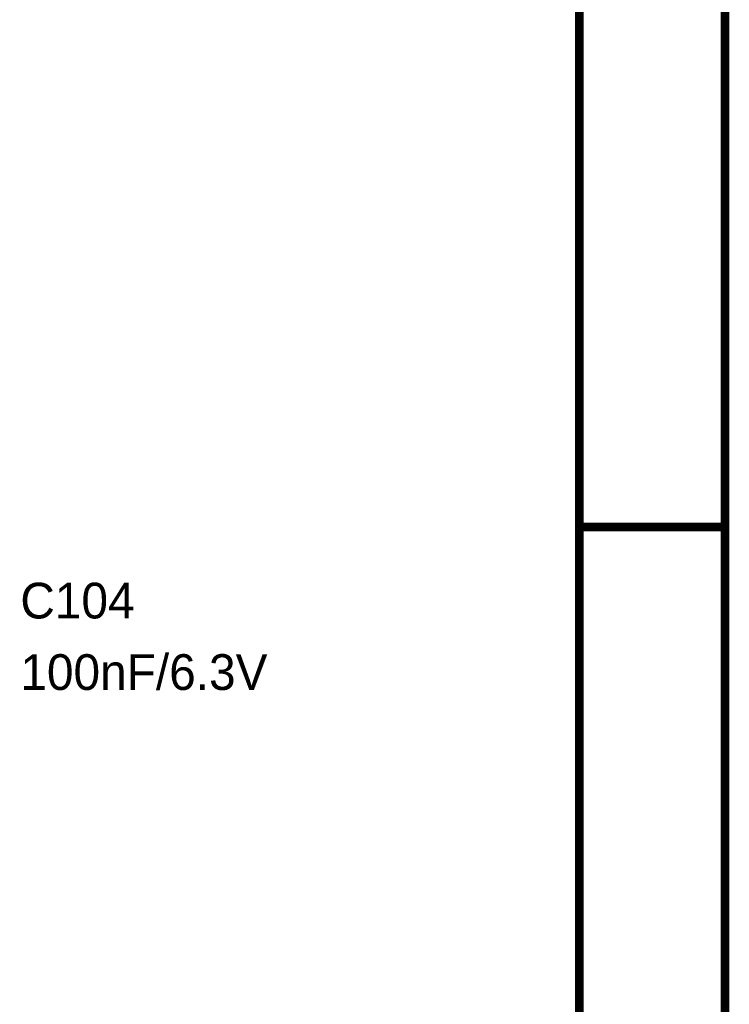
# Model space of a CAD drawing. Header units: inches. Extents: x 0 to 292, y 0 to 193.
# Tile 269 of 270: x 267 to 292, y 128 to 162. Entities that reach past the tile are written whole.
import ezdxf

# ---------------------------------------------------------------- set-up
doc = ezdxf.new("R2010")
doc.units = ezdxf.units.IN
doc.layers.add('Sheet', color=255, linetype='Continuous')

msp = doc.modelspace()

# ---------------------------------------------------------------- linework, layer by layer
at = {"layer": 'Sheet'}
for points in [[(0.058, 193.04, 0.3, 0.3, 0), (292.061, 193.04, 0.3, 0.3, 0), (292.061, 0, 0.3, 0.3, 0), (0.058, 0, 0.3, 0.3, 0), (0.058, 193.04, 0.3, 0.3, 0)], [(0.058, 193.04, 0.0991, 0.0991, 0), (0.058, 0, 0.0991, 0.0991, 0), (292.061, 0, 0.0991, 0.0991, 0), (292.061, 193.04, 0.0991, 0.0991, 0), (0.058, 193.04, 0.0991, 0.0991, 0), (0.058, 193.04, 0.0991, 0.0991, 0)], [(5.144, 187.953, 0.3, 0.3, 0), (286.976, 187.953, 0.3, 0.3, 0), (286.976, 5.068, 0.3, 0.3, 0), (5.144, 5.068, 0.3, 0.3, 0), (5.144, 187.953, 0.3, 0.3, 0)], [(5.144, 187.953, 0.0991, 0.0991, 0), (5.144, 5.068, 0.0991, 0.0991, 0), (286.976, 5.068, 0.0991, 0.0991, 0), (286.976, 187.953, 0.0991, 0.0991, 0), (5.144, 187.953, 0.0991, 0.0991, 0), (5.144, 187.953, 0.0991, 0.0991, 0)]]:
    msp.add_lwpolyline(points, format="xyseb", close=True, dxfattribs=at)
msp.add_lwpolyline([(292.061, 144.78, 0.3, 0.3, 0), (286.976, 144.78, 0.3, 0.3, 0)], format="xyseb", dxfattribs=at)

# ---------------------------------------------------------------- texts
for s, p in [('C104', (267.473, 141.583)), ('100nF/6.3V', (267.473, 139.089))]:
    msp.add_text(s, height=1.2474, dxfattribs=at).set_placement(p)

doc.saveas('drawing.dxf')
